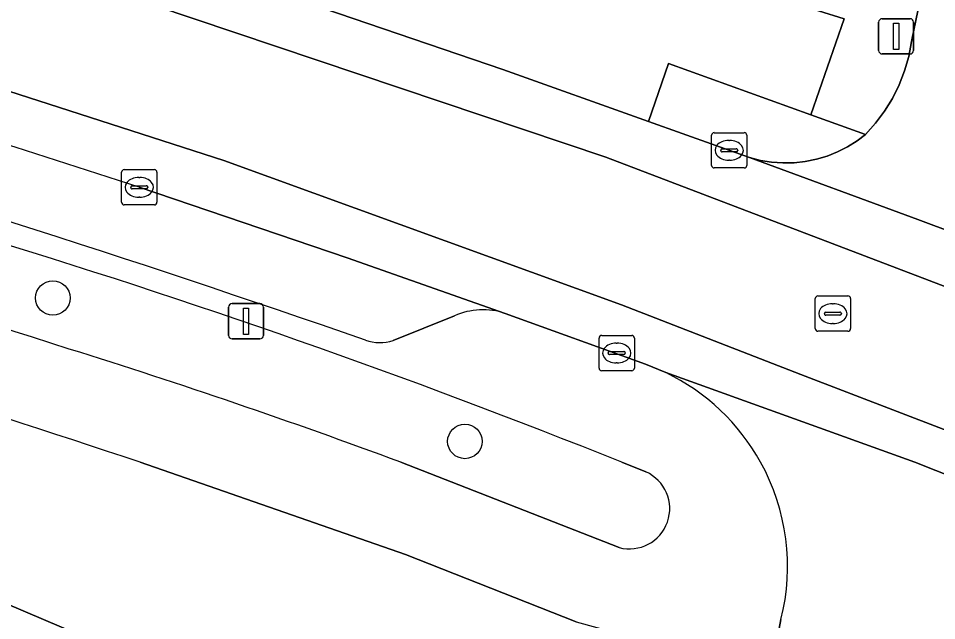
# Model space of a CAD drawing. Extents: x 163426 to 164192, y 380329 to 381641.
# Drawn here: x 163677.89 to 163703.91, y 381495.51 to 381512.59 of the extents above; entities that cross this region are included whole.
import ezdxf

# ---------------------------------------------------------------- set-up
doc = ezdxf.new("R2010")
doc.units = 0
for name, color, linetype in [('IMGEO_Afsluitpaal', 7, 'Continuous'), ('IMGEO_Boom', 7, 'Continuous'), ('IMGEO_Erf', 7, 'Continuous'), ('IMGEO_Fietspad_open', 7, 'Continuous'), ('IMGEO_Groenvoorziening', 7, 'Continuous'), ('IMGEO_Kolk', 7, 'Continuous'), ('IMGEO_Lichtmast', 7, 'Continuous'), ('IMGEO_Pand', 7, 'Continuous'), ('IMGEO_Parkeervlak_open', 7, 'Continuous'), ('IMGEO_Rijbaan_lokaal_gesloten', 7, 'Continuous'), ('IMGEO_Rijbaan_lokaal_open', 7, 'Continuous'), ('IMGEO_Rioolput', 7, 'Continuous'), ('IMGEO_Voetpad_open', 7, 'Continuous')]:
    doc.layers.add(name, color=color, linetype=linetype)

msp = doc.modelspace()

# ---------------------------------------------------------------- linework, layer by layer
at = {"layer": 'IMGEO_Afsluitpaal'}
for p, q in [((163702.369, 381512.576), (163703.159, 381512.576)), ((163703.159, 381512.576), (163702.369, 381512.576)), ((163702.269, 381511.676), (163702.269, 381512.476)), ((163702.269, 381512.476), (163702.269, 381511.676)), ((163703.259, 381512.476), (163703.259, 381511.676)), ((163703.259, 381511.676), (163703.259, 381512.476)), ((163703.159, 381511.576), (163702.369, 381511.576)), ((163702.369, 381511.576), (163703.159, 381511.576))]:
    msp.add_line(p, q, dxfattribs=at)
msp.add_lwpolyline([(163702.689, 381512.451), (163702.839, 381512.451), (163702.839, 381511.701), (163702.689, 381511.701), (163702.689, 381512.451)], dxfattribs=at)
for centre, start, end in [((163702.369, 381512.476), 90, 180), ((163702.369, 381512.476), 90, 180), ((163703.159, 381512.476), 0, 90), ((163703.159, 381512.476), 360, 90), ((163702.369, 381511.676), 180, 270), ((163702.369, 381511.676), 180, 270), ((163703.159, 381511.676), 270, 0), ((163703.159, 381511.676), 270, 0)]:
    msp.add_arc(centre, 0.1, start, end, dxfattribs=at)
at = {"layer": 'IMGEO_Boom'}
for centre in [(163678.868, 381504.657), (163690.545, 381500.59)]:
    msp.add_circle(centre, 0.489, dxfattribs=at)
at = {"layer": 'IMGEO_Erf'}
msp.add_lwpolyline([(163693.701, 381495.474), (163688.858, 381497.386), (163681.342, 381500)], dxfattribs=at)
msp.add_lwpolyline([(163679.633, 381480.802), (163678.852, 381486.498), (163678.447, 381489.45), (163674.46, 381491.14), (163675.24, 381492.92), (163671.134, 381494.655), (163672.59, 381498.1), (163679.69, 381495.08), (163680.05, 381492.47), (163687.949, 381493.568), (163688.749, 381487.832), (163689.54, 381482.16), (163684.587, 381481.481)], close=True, dxfattribs=at)
msp.add_arc((163571.612, 381172.549), 345.347, 71.4738, 74.14434, dxfattribs=at)
at = {"layer": 'IMGEO_Fietspad_open'}
msp.add_lwpolyline([(163703.829, 381514.999), (163703.211, 381511.975), (163703.204, 381511.926), (163703.123, 381511.507), (163703.005, 381511.097), (163702.85, 381510.699), (163702.661, 381510.316), (163702.438, 381509.952), (163702.184, 381509.61), (163701.9, 381509.291), (163701.662, 381509.113), (163701.391, 381508.944), (163701.106, 381508.8), (163700.81, 381508.682), (163700.504, 381508.591), (163700.191, 381508.528), (163699.874, 381508.493), (163699.555, 381508.486), (163699.237, 381508.508), (163698.921, 381508.559), (163698.612, 381508.637), (163703.378, 381506.878), (163707.954, 381505.173)], dxfattribs=at)
at = {"layer": 'IMGEO_Groenvoorziening'}
for points in [[(163700.453, 381515.774), (163699.839, 381513.024), (163701.29, 381512.573), (163700.351, 381509.849), (163701.9, 381509.291), (163702.184, 381509.61), (163702.438, 381509.952), (163702.661, 381510.316), (163702.85, 381510.699), (163703.005, 381511.097), (163703.123, 381511.507), (163703.204, 381511.926), (163703.211, 381511.975), (163703.829, 381514.999), (163722.932, 381608.464)], [(163682.277, 381514.328), (163691.621, 381511.14), (163695.743, 381509.659), (163696.314, 381511.304), (163700.351, 381509.849), (163701.29, 381512.573), (163699.839, 381513.024), (163694.511, 381514.652), (163669.146, 381522.403)], [(163688.728, 381500), (163694.917, 381497.581)], [(163695.673, 381499.726), (163694.993, 381500)]]:
    msp.add_lwpolyline(points, dxfattribs=at)
for centre, radius, start, end in [((163545.647, 381088.541), 435.687, 72.13079, 74.42927), ((163611.109, 381290.711), 225.474, 68.1589, 73.13475), ((163622.148, 381320.525), 191.427, 69.64676, 72.61814), ((163695.208, 381498.684), 1.141, 255.2253, 65.9449)]:
    msp.add_arc(centre, radius, start, end, dxfattribs=at)
at = {"layer": 'IMGEO_Kolk'}
for p, q in [((163697.534, 381508.418), (163697.534, 381509.27)), ((163697.609, 381509.344), (163698.461, 381509.344)), ((163698.022, 381509.124), (163698.047, 381509.124)), ((163698.535, 381509.27), (163698.535, 381508.418)), ((163697.836, 381508.887), (163698.234, 381508.887)), ((163697.793, 381508.838), (163697.793, 381508.85)), ((163698.231, 381508.801), (163697.833, 381508.801)), ((163698.277, 381508.85), (163698.277, 381508.838)), ((163698.461, 381508.344), (163697.609, 381508.344)), ((163698.045, 381508.564), (163698.02, 381508.564)), ((163680.818, 381507.37), (163680.818, 381508.222)), ((163680.893, 381508.296), (163681.745, 381508.296)), ((163681.306, 381508.076), (163681.331, 381508.076)), ((163681.819, 381508.222), (163681.819, 381507.37)), ((163681.12, 381507.839), (163681.518, 381507.839)), ((163681.077, 381507.79), (163681.077, 381507.802)), ((163681.515, 381507.753), (163681.117, 381507.753)), ((163681.561, 381507.802), (163681.561, 381507.79)), ((163681.745, 381507.296), (163680.893, 381507.296)), ((163681.329, 381507.516), (163681.304, 381507.516)), ((163694.346, 381502.669), (163694.346, 381503.521)), ((163694.421, 381503.595), (163695.273, 381503.595)), ((163695.347, 381503.521), (163695.347, 381502.669)), ((163694.648, 381503.138), (163695.046, 381503.138)), ((163694.834, 381503.375), (163694.859, 381503.375)), ((163694.605, 381503.089), (163694.605, 381503.101)), ((163695.043, 381503.052), (163694.645, 381503.052)), ((163695.089, 381503.101), (163695.089, 381503.089)), ((163694.857, 381502.815), (163694.832, 381502.815)), ((163695.273, 381502.595), (163694.421, 381502.595))]:
    msp.add_line(p, q, dxfattribs=at)
for points in [[(163697.534, 381508.418), (163697.534, 381509.27)], [(163697.609, 381509.344), (163698.461, 381509.344)], [(163698.535, 381509.27), (163698.535, 381508.418)], [(163698.461, 381508.344), (163697.609, 381508.344)], [(163680.818, 381507.37), (163680.818, 381508.222)], [(163680.893, 381508.296), (163681.745, 381508.296)], [(163681.819, 381508.222), (163681.819, 381507.37)], [(163681.745, 381507.296), (163680.893, 381507.296)], [(163694.346, 381502.669), (163694.346, 381503.521)], [(163694.421, 381503.595), (163695.273, 381503.595)], [(163695.347, 381503.521), (163695.347, 381502.669)], [(163695.273, 381502.595), (163694.421, 381502.595)]]:
    msp.add_lwpolyline(points, dxfattribs=at)
for centre, radius, start, end in [((163697.611, 381509.268), 0.0765, 91.552, 178.448), ((163697.611, 381509.268), 0.0765, 91.552, 178.448), ((163698.459, 381509.268), 0.0765, 1.552, 88.448), ((163698.459, 381509.268), 0.0765, 1.552, 88.448), ((163697.833, 381508.847), 0.0403, 85.8775, 175.7526), ((163698.238, 381508.849), 0.0386, 1.7309, 96.639), ((163697.83, 381508.837), 0.0366, 178.938, 274.7102), ((163698.234, 381508.844), 0.043, 264.8664, 352.4533), ((163697.611, 381508.42), 0.0765, 181.552, 268.448), ((163697.611, 381508.42), 0.0765, 181.552, 268.448), ((163698.459, 381508.42), 0.0765, 271.552, 358.448), ((163698.459, 381508.42), 0.0765, 271.552, 358.448), ((163680.895, 381508.22), 0.0765, 91.552, 178.448), ((163680.895, 381508.22), 0.0765, 91.552, 178.448), ((163681.743, 381508.22), 0.0765, 1.552, 88.448), ((163681.743, 381508.22), 0.0765, 1.552, 88.448), ((163681.117, 381507.799), 0.0403, 85.8775, 175.7526), ((163681.522, 381507.801), 0.0386, 1.7309, 96.639), ((163681.114, 381507.789), 0.0366, 178.938, 274.7102), ((163681.518, 381507.796), 0.043, 264.8664, 352.4533), ((163680.895, 381507.372), 0.0765, 181.552, 268.448), ((163680.895, 381507.372), 0.0765, 181.552, 268.448), ((163681.743, 381507.372), 0.0765, 271.552, 358.448), ((163681.743, 381507.372), 0.0765, 271.552, 358.448), ((163694.423, 381503.519), 0.0765, 91.552, 178.448), ((163694.423, 381503.519), 0.0765, 91.552, 178.448), ((163695.271, 381503.519), 0.0765, 1.552, 88.448), ((163695.271, 381503.519), 0.0765, 1.552, 88.448), ((163694.645, 381503.098), 0.0403, 85.8775, 175.7526), ((163695.05, 381503.1), 0.0386, 1.7309, 96.639), ((163694.642, 381503.088), 0.0366, 178.938, 274.7102), ((163695.046, 381503.095), 0.043, 264.8664, 352.4533), ((163694.423, 381502.671), 0.0765, 181.552, 268.448), ((163694.423, 381502.671), 0.0765, 181.552, 268.448), ((163695.271, 381502.671), 0.0765, 271.552, 358.448), ((163695.271, 381502.671), 0.0765, 271.552, 358.448)]:
    msp.add_arc(centre, radius, start, end, dxfattribs=at)
for centre, major_axis, ratio, start_param, end_param in [((163698.021, 381508.844), (-0.387, 0.002), 0.722429, 4.712389, 7.853982), ((163698.046, 381508.844), (-0.39, 0.002), 0.717154, 1.570796, 4.712389), ((163681.305, 381507.796), (-0.387, 0.002), 0.722429, 4.712389, 7.853982), ((163681.33, 381507.796), (-0.39, 0.002), 0.717154, 1.570796, 4.712389), ((163694.833, 381503.095), (-0.387, 0.002), 0.722429, 4.712389, 7.853982), ((163694.858, 381503.095), (-0.39, 0.002), 0.717154, 1.570796, 4.712389)]:
    msp.add_ellipse(centre, major_axis=major_axis, ratio=ratio, start_param=start_param, end_param=end_param, dxfattribs=at)
at = {"layer": 'IMGEO_Lichtmast'}
for p, q in [((163683.947, 381504.496), (163684.737, 381504.496)), ((163684.737, 381504.496), (163683.947, 381504.496)), ((163683.847, 381503.596), (163683.847, 381504.396)), ((163683.847, 381504.396), (163683.847, 381503.596)), ((163684.837, 381504.396), (163684.837, 381503.596)), ((163684.837, 381503.596), (163684.837, 381504.396)), ((163684.737, 381503.496), (163683.947, 381503.496)), ((163683.947, 381503.496), (163684.737, 381503.496))]:
    msp.add_line(p, q, dxfattribs=at)
msp.add_lwpolyline([(163684.267, 381504.371), (163684.417, 381504.371), (163684.417, 381503.621), (163684.267, 381503.621), (163684.267, 381504.371)], dxfattribs=at)
for centre, start, end in [((163683.947, 381504.396), 90, 180), ((163683.947, 381504.396), 90, 180), ((163684.737, 381504.396), 0, 90), ((163684.737, 381504.396), 360, 90), ((163683.947, 381503.596), 180, 270), ((163683.947, 381503.596), 180, 270), ((163684.737, 381503.596), 270, 0), ((163684.737, 381503.596), 270, 0)]:
    msp.add_arc(centre, 0.1, start, end, dxfattribs=at)
at = {"layer": 'IMGEO_Pand'}
msp.add_lwpolyline([(163688.749, 381487.832), (163687.949, 381493.568), (163680.05, 381492.47), (163679.69, 381495.08), (163672.59, 381498.1), (163671.134, 381494.655), (163675.24, 381492.92), (163674.46, 381491.14), (163678.447, 381489.45), (163678.852, 381486.498)], close=True, dxfattribs=at)
at = {"layer": 'IMGEO_Parkeervlak_open'}
for points in [[(163691.69, 381504.221), (163687.206, 381505.799), (163681.316, 381507.797)], [(163688.515, 381503.453), (163690.247, 381504.154)]]:
    msp.add_lwpolyline(points, dxfattribs=at)
for centre, radius, start, end in [((163563.228, 381146.97), 379.659, 71.87826, 74.85354), ((163566.818, 381157.59), 366.393, 70.73178, 74.02363), ((163691.058, 381502.259), 2.062, 72.1504, 113.1664), ((163688.13, 381504.677), 1.283, 251.533, 287.453)]:
    msp.add_arc(centre, radius, start, end, dxfattribs=at)
at = {"layer": 'IMGEO_Rijbaan_lokaal_gesloten'}
for points in [[(163700.065, 381502.483), (163694.985, 381504.466), (163683.71, 381508.557), (163667.974, 381513.64), (163652.486, 381517.73), (163630.245, 381522.472), (163613.765, 381525.385), (163599.145, 381527.617), (163585.206, 381529.6), (163577.151, 381530.437), (163563.087, 381531.832), (163561.167, 381532.08), (163555.219, 381532.328), (163547.954, 381532.452), (163547.917, 381531.089), (163551.761, 381531.019), (163551.999, 381531.018), (163553.631, 381530.975), (163556.689, 381530.826), (163556.995, 381530.807), (163562.468, 381530.465)], [(163599.145, 381527.617), (163613.765, 381525.385), (163630.245, 381522.472), (163652.486, 381517.73), (163667.974, 381513.64), (163683.71, 381508.557), (163694.985, 381504.466), (163700.065, 381502.483), (163712.408, 381497.746), (163713.873, 381501.243), (163707.365, 381503.758), (163694.541, 381508.654), (163680.54, 381513.365), (163659.538, 381519.594), (163649.254, 381521.949), (163630.112, 381526.195), (163615.18, 381528.829), (163599.32, 381531.308)], [(163599.32, 381531.308), (163615.18, 381528.829), (163630.112, 381526.195), (163649.254, 381521.949), (163659.538, 381519.594), (163680.54, 381513.365), (163694.541, 381508.654), (163707.365, 381503.758), (163713.873, 381501.243), (163714.057, 381502.712), (163710.199, 381504.336), (163707.954, 381505.173), (163703.378, 381506.878), (163698.612, 381508.637), (163695.743, 381509.659), (163691.621, 381511.14), (163682.277, 381514.328)], [(163681.316, 381507.797), (163687.206, 381505.799), (163691.69, 381504.221), (163695.667, 381502.781), (163696.236, 381502.541), (163703.293, 381500), (163712.078, 381496.518), (163712.408, 381497.746), (163700.065, 381502.483)]]:
    msp.add_lwpolyline(points, dxfattribs=at)
msp.add_arc((163563.228, 381146.97), 379.659, 71.87826, 74.85354, dxfattribs=at)
at = {"layer": 'IMGEO_Rijbaan_lokaal_open'}
for points in [[(163712.078, 381496.518), (163703.293, 381500), (163696.236, 381502.541)], [(163699.502, 381495.543), (163699.203, 381493.959), (163699.036, 381493.078), (163688.349, 381440.137), (163688.227, 381439.533)]]:
    msp.add_lwpolyline(points, dxfattribs=at)
for centre, radius, start, end in [((163693.587, 381497.045), 6.101, 28.9712, 64.2707), ((163693.591, 381497.044), 6.098, 345.7544, 28.9985)]:
    msp.add_arc(centre, radius, start, end, dxfattribs=at)
at = {"layer": 'IMGEO_Rioolput'}
for p, q in [((163700.547, 381504.714), (163701.399, 381504.714)), ((163700.472, 381503.788), (163700.472, 381504.64)), ((163700.96, 381504.494), (163700.985, 381504.494)), ((163701.473, 381504.64), (163701.473, 381503.788)), ((163700.731, 381504.208), (163700.731, 381504.22)), ((163700.774, 381504.257), (163701.172, 381504.257)), ((163701.215, 381504.22), (163701.215, 381504.208)), ((163701.169, 381504.171), (163700.771, 381504.171)), ((163700.983, 381503.934), (163700.958, 381503.934)), ((163701.399, 381503.714), (163700.547, 381503.714))]:
    msp.add_line(p, q, dxfattribs=at)
for points in [[(163700.547, 381504.714), (163701.399, 381504.714)], [(163700.472, 381503.788), (163700.472, 381504.64)], [(163701.473, 381504.64), (163701.473, 381503.788)], [(163701.399, 381503.714), (163700.547, 381503.714)]]:
    msp.add_lwpolyline(points, dxfattribs=at)
for centre, radius, start, end in [((163700.549, 381504.638), 0.0765, 91.552, 178.448), ((163700.549, 381504.638), 0.0765, 91.552, 178.448), ((163701.397, 381504.638), 0.0765, 1.552, 88.448), ((163701.397, 381504.638), 0.0765, 1.552, 88.448), ((163700.771, 381504.217), 0.0403, 85.8775, 175.7526), ((163700.768, 381504.207), 0.0366, 178.938, 274.7102), ((163701.172, 381504.214), 0.043, 264.8664, 352.4533), ((163701.176, 381504.219), 0.0386, 1.7309, 96.639), ((163700.549, 381503.79), 0.0765, 181.552, 268.448), ((163700.549, 381503.79), 0.0765, 181.552, 268.448), ((163701.397, 381503.79), 0.0765, 271.552, 358.448), ((163701.397, 381503.79), 0.0765, 271.552, 358.448)]:
    msp.add_arc(centre, radius, start, end, dxfattribs=at)
for centre, major_axis, ratio, start_param, end_param in [((163700.959, 381504.214), (-0.387, 0.002), 0.722429, 4.712389, 7.853982), ((163700.984, 381504.214), (-0.39, 0.002), 0.717154, 1.570796, 4.712389)]:
    msp.add_ellipse(centre, major_axis=major_axis, ratio=ratio, start_param=start_param, end_param=end_param, dxfattribs=at)
at = {"layer": 'IMGEO_Voetpad_open'}
msp.add_lwpolyline([(163701.9, 381509.291), (163700.351, 381509.849), (163696.314, 381511.304), (163695.743, 381509.659), (163698.612, 381508.637), (163698.921, 381508.559), (163699.237, 381508.508), (163699.555, 381508.486), (163699.874, 381508.493), (163700.191, 381508.528), (163700.504, 381508.591), (163700.81, 381508.682), (163701.106, 381508.8), (163701.391, 381508.944), (163701.662, 381509.113)], close=True, dxfattribs=at)
for points in [[(163696.236, 381502.541), (163695.667, 381502.781), (163691.69, 381504.221)], [(163690.247, 381504.154), (163688.515, 381503.453)], [(163681.342, 381500), (163688.858, 381497.386), (163693.701, 381495.474), (163699.203, 381493.959), (163699.502, 381495.543)], [(163694.917, 381497.581), (163688.728, 381500)], [(163694.993, 381500), (163695.673, 381499.726)]]:
    msp.add_lwpolyline(points, dxfattribs=at)
for centre, radius, start, end in [((163566.818, 381157.59), 366.393, 70.73178, 74.02363), ((163545.647, 381088.541), 435.687, 72.13079, 74.42927), ((163611.109, 381290.711), 225.474, 68.1589, 73.13475), ((163571.612, 381172.549), 345.347, 71.4738, 74.14434), ((163691.058, 381502.259), 2.062, 72.1504, 113.1664), ((163688.13, 381504.677), 1.283, 251.533, 287.453), ((163622.148, 381320.525), 191.427, 69.64676, 72.61814), ((163693.587, 381497.045), 6.101, 28.9712, 64.2707), ((163693.591, 381497.044), 6.098, 345.7544, 28.9985), ((163695.208, 381498.684), 1.141, 255.2253, 65.9449)]:
    msp.add_arc(centre, radius, start, end, dxfattribs=at)

doc.saveas('drawing.dxf')
